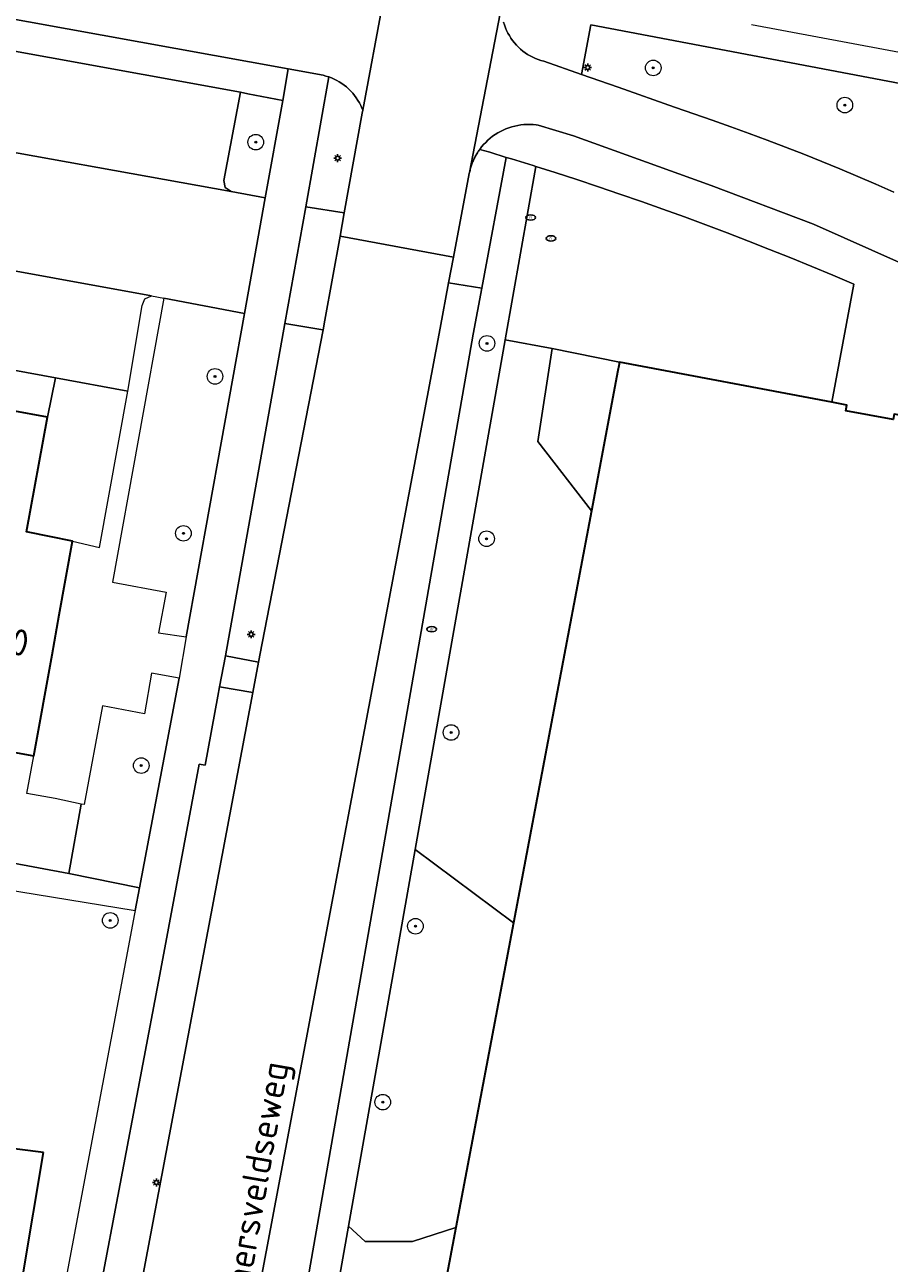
# Model space of a CAD drawing. Header units: metres. Extents: x 152610 to 160096, y 456114 to 462495.
# Tile 332 of 656: x 157608 to 157652, y 459875 to 459938. Entities that reach past the tile are written whole.
import ezdxf
from ezdxf.enums import TextEntityAlignment as Align

# ---------------------------------------------------------------- set-up
doc = ezdxf.new("R2010")
doc.units = ezdxf.units.M
doc.header["$LTSCALE"] = 0.5
doc.layers.get('0').update_dxf_attribs({"linetype": 'CONTINUOUS'})
for name, color, linetype, lineweight in [('B-PV-GR-BEPLANTING_CULTUUR_BODEMBEDEKKER-GV', 251, 'CONTINUOUS', 18), ('B-PV-GR-BEPLANTING_CULTUUR_HEESTERS-GV', 251, 'CONTINUOUS', 18), ('B-PV-GR-BEPLANTING_CULTUUR_VASTE PLANTENVAK-GV', 251, 'CONTINUOUS', 18), ('B-PV-GR-BOOM-S', 251, 'CONTINUOUS', 25), ('B-PV-GR-HAAG-GV', 251, 'CONTINUOUS', 13), ('B-PV-IE-MEUBILAIR-S', 251, 'CONTINUOUS', 25), ('B-PV-OG-BEBOUWING-GV', 6, 'CONTINUOUS', 35), ('B-PV-OG-BEBOUWING-T18', 1, 'CONTINUOUS', 18), ('B-PV-OG-TERREIN_BEGROEID-GV', 251, 'CONTINUOUS', 18), ('B-PV-OG-TOPOGRAFIE-T18', 1, 'CONTINUOUS', 18), ('B-PV-VH-GESLOTENVERHARDING_ASFALT-GV', 251, 'CONTINUOUS', 18), ('B-PV-VH-ONVERHARD_ZAND-GV', 251, 'CONTINUOUS', 18), ('B-PV-VH-OPENVERHARDING_BETONSTRAATSTEEN-GV', 251, 'CONTINUOUS', 18), ('B-PV-VH-OPENVERHARDING_STRAATBAKSTEEN-GV', 251, 'CONTINUOUS', 18), ('B-PV-VH-OPENVERHARDING_TEGEL-GV', 251, 'CONTINUOUS', 18)]:
    doc.layers.add(name, color=color, linetype=linetype, lineweight=lineweight)
doc.styles.add('NLCS-ISO', font='NLCS-ISO.ttf')
doc.styles.add('NLCS-ISO-M750-T18', font='NLCS-ISO.ttf', dxfattribs={"height": 1.35})

# ---------------------------------------------------------------- blocks, each defined once
blk = doc.blocks.new('SIE-MEUBILAIR_PAAL_LICHTMAST-SO')
for points in [[(-0.62, 0), (-1, 0)], [(-0.71, 0.71), (-0.44, 0.44)], [(0, 1), (0, 0.62)], [(0.44, 0.44), (0.71, 0.71)], [(1, 0), (0.62, 0)], [(-0.71, -0.71), (-0.44, -0.44)], [(0, -0.62), (0, -1)], [(0.44, -0.44), (0.71, -0.71)]]:
    blk.add_lwpolyline(points)
blk.add_circle((0, 0), 0.5)
blk = doc.blocks.new('SIE-MEUBILAIR_PUT_RIOOLPUT-SO')
blk.add_ellipse((0, 0), major_axis=(1.25, 0), ratio=0.54)
at = {"style": 'NLCS-ISO'}
blk.add_text('ri', height=0.75, dxfattribs=at).set_placement((-0.04, 0.07), align=Align.MIDDLE_CENTER)
blk = doc.blocks.new('SIE-MEUBILAIR_PUT_DRAINAGEPUT-SO')
blk.add_ellipse((0, 0), major_axis=(1.25, 0), ratio=0.54)
at = {"style": 'NLCS-ISO'}
blk.add_text('dr', height=0.75, dxfattribs=at).set_placement((0.03, 0), align=Align.MIDDLE_CENTER)
blk = doc.blocks.new('SGR-BOOM_GBKN-SO')
at = {"linetype": 'ByBlock', "lineweight": 18}
h = blk.add_hatch(color=0, dxfattribs=at)
h.dxf.hatch_style = 1
edge = h.paths.add_edge_path()
edge.add_arc((0, 0), 0.25, 0, 360)
at = {"color": 0, "linetype": 'ByBlock', "lineweight": 18}
for radius in [2, 0.25]:
    blk.add_circle((0, 0), radius, dxfattribs=at)
at = {"color": 0, "linetype": 'ByBlock', "lineweight": 18, "style": 'NLCS-ISO'}
blk.add_attdef('SOORT', (2.5, 0), '', height=1.5, dxfattribs=at)

msp = doc.modelspace()

# ---------------------------------------------------------------- linework, layer by layer
at = {"layer": 'B-PV-GR-BEPLANTING_CULTUUR_BODEMBEDEKKER-GV', "flags": 128}
msp.add_lwpolyline([(157682.559, 459929.634), (157636.872, 459938.289), (157636.397, 459935.747), (157638.265, 459935.097), (157641.156, 459934.069), (157641.202, 459934.054), (157642.15, 459933.734), (157643.096, 459933.407), (157644.039, 459933.073), (157644.979, 459932.73), (157645.917, 459932.381), (157646.852, 459932.024), (157647.783, 459931.659), (157648.712, 459931.287), (157649.638, 459930.908), (157650.561, 459930.521), (157651.481, 459930.127), (157652.397, 459929.725)], dxfattribs=at)
at = {"layer": 'B-PV-GR-BEPLANTING_CULTUUR_HEESTERS-GV', "flags": 128}
for points in [[(157635.034, 459930.725), (157634.049, 459931.036), (157632.483, 459922.155), (157634.892, 459921.717), (157638.338, 459921.01), (157649.232, 459918.954), (157650.354, 459925.003), (157649.279, 459925.46), (157648.2, 459925.91), (157647.118, 459926.352), (157646.034, 459926.787), (157644.946, 459927.215), (157643.856, 459927.635), (157642.762, 459928.048), (157641.666, 459928.453), (157640.568, 459928.85), (157639.466, 459929.241), (157638.362, 459929.623), (157637.255, 459929.998), (157636.146, 459930.365)], [(157609.431, 459920.208), (157598.35, 459922.24), (157597.529, 459920.04), (157601.54, 459919.56), (157609.01, 459918.19)], [(157638.338, 459921.01), (157634.892, 459921.717), (157634.144, 459916.945), (157636.899, 459913.401), (157638.259, 459920.59), (157638.303, 459920.824)], [(157613.13, 459919.53), (157609.431, 459920.208), (157609.01, 459918.19), (157607.94, 459912.31), (157610.3, 459911.84), (157611.684, 459911.506)], [(157602.59, 459896.22), (157594.902, 459897.563), (157594.503, 459895.998), (157602.499, 459894.703), (157613.508, 459892.92), (157613.726, 459894.075), (157610.1, 459894.82)], [(157632.905, 459892.285), (157627.859, 459896.046), (157624.441, 459876.748), (157625.296, 459875.965), (157627.72, 459875.965), (157629.954, 459876.68)]]:
    msp.add_lwpolyline(points, close=True, dxfattribs=at)
at = {"layer": 'B-PV-GR-BEPLANTING_CULTUUR_VASTE PLANTENVAK-GV', "flags": 128}
for points in [[(157634.892, 459921.717), (157632.483, 459922.155), (157627.859, 459896.046), (157632.905, 459892.285), (157636.899, 459913.401), (157634.144, 459916.945)], [(157625.296, 459875.965), (157624.441, 459876.748), (157621.314, 459859.089), (157626.94, 459860.746), (157629.954, 459876.68), (157627.72, 459875.965)]]:
    msp.add_lwpolyline(points, close=True, dxfattribs=at)
at = {"layer": 'B-PV-GR-HAAG-GV', "flags": 128}
msp.add_lwpolyline([(157632.803, 459931.422), (157632.536, 459931.502), (157631.276, 459924.802), (157630.833, 459922.448), (157619.713, 459858.88), (157616.525, 459840.655), (157617.932, 459840.393), (157619.851, 459851.562), (157621.314, 459859.089), (157624.441, 459876.748), (157627.859, 459896.046), (157632.483, 459922.155), (157634.049, 459931.036), (157633.92, 459931.078)], close=True, dxfattribs=at)
at = {"layer": 'B-PV-OG-BEBOUWING-GV', "flags": 128}
msp.add_lwpolyline([(157656.191, 459874.41), (157656.294, 459874.951), (157657.033, 459878.865), (157657.122, 459879.334), (157657.15, 459879.486), (157659.414, 459891.466), (157661.837, 459904.291), (157663.998, 459915.728), (157664.042, 459915.962), (157664.078, 459916.153), (157653.297, 459918.186), (157652.424, 459918.35), (157652.364, 459918.07), (157649.946, 459918.519), (157649.992, 459918.811), (157649.232, 459918.954), (157638.338, 459921.01), (157638.303, 459920.824), (157638.259, 459920.59), (157636.899, 459913.401), (157632.905, 459892.285), (157629.954, 459876.68), (157626.94, 459860.746)], dxfattribs=at)
for points in [[(157609.01, 459918.19), (157601.54, 459919.56), (157601.498, 459919.324), (157601.062, 459916.882), (157599.85, 459910.1), (157597.47, 459910.53), (157596.843, 459907.056), (157595.69, 459900.66), (157603.14, 459899.3), (157603.58, 459901.7), (157608.31, 459900.84), (157609.245, 459906.009), (157609.618, 459908.07), (157610.3, 459911.84), (157607.94, 459912.31)], [(157608.8, 459880.52), (157605.43, 459880.94), (157604.73, 459876.73), (157599.629, 459877.565), (157597.934, 459867.765), (157603.42, 459866.87), (157604.73, 459874.81), (157607.76, 459874.3)]]:
    msp.add_lwpolyline(points, close=True, dxfattribs=at)
at = {"layer": 'B-PV-OG-TERREIN_BEGROEID-GV', "flags": 128}
for points in [[(157623.566, 459935.571), (157623.432, 459935.621), (157622.25, 459928.96), (157624.226, 459928.651), (157625.145, 459933.764), (157625.174, 459933.919), (157625.135, 459934.019), (157625.074, 459934.157), (157625.005, 459934.292), (157624.929, 459934.422), (157624.846, 459934.549), (157624.757, 459934.67), (157624.662, 459934.788), (157624.56, 459934.899), (157624.453, 459935.005), (157624.34, 459935.106), (157624.222, 459935.2), (157624.099, 459935.288), (157623.972, 459935.369), (157623.84, 459935.443), (157623.705, 459935.511)], [(157619.292, 459934.763), (157618.9, 459934.84), (157618.046, 459930.318), (157618.119, 459929.954), (157618.424, 459929.744), (157620.18, 459929.43), (157621.08, 459934.41)], [(157631.276, 459924.802), (157629.58, 459925.07), (157629.143, 459922.756), (157613.841, 459841.613), (157613.813, 459841.388), (157613.8, 459841.162), (157616.525, 459840.655), (157619.713, 459858.88), (157630.833, 459922.448)], [(157619.11, 459923.51), (157614.98, 459924.29), (157612.35, 459909.74), (157615.1, 459909.23), (157614.71, 459907.14), (157616.13, 459906.93)], [(157623.03, 459922.69), (157621.18, 459922.99), (157618.13, 459905.96), (157619.833, 459905.643), (157620.016, 459906.615), (157623.143, 459922.669)], [(157615.76, 459904.82), (157614.35, 459905.07), (157613.98, 459903), (157611.83, 459903.4), (157610.89, 459898.35), (157610.74, 459898.37), (157610.1, 459894.82), (157613.726, 459894.075)], [(157619.538, 459904.081), (157617.832, 459904.381), (157617.74, 459903.89), (157617.09, 459900.36), (157616.79, 459900.41), (157614.83, 459889.92), (157607.53, 459851.419), (157607.72, 459851.486), (157607.907, 459851.56), (157608.09, 459851.642), (157608.271, 459851.731), (157608.448, 459851.826), (157608.62, 459851.929), (157608.789, 459852.039), (157608.953, 459852.155), (157609.112, 459852.278), (157609.266, 459852.407), (157609.415, 459852.542), (157609.559, 459852.683), (157609.697, 459852.83), (157609.829, 459852.981), (157609.927, 459853.104), (157611.217, 459859.985)]]:
    msp.add_lwpolyline(points, close=True, dxfattribs=at)
at = {"layer": 'B-PV-VH-GESLOTENVERHARDING_ASFALT-GV', "flags": 128}
msp.add_lwpolyline([(157629.829, 459926.386), (157624.013, 459927.465), (157623.238, 459923.157), (157623.143, 459922.669), (157620.016, 459906.615), (157619.833, 459905.643), (157619.538, 459904.081), (157611.217, 459859.985), (157609.927, 459853.104), (157608.001, 459842.838), (157607.799, 459841.763), (157607.5, 459840.201), (157605.54, 459829.948), (157611.506, 459829.146), (157612.12, 459832.413), (157613.841, 459841.613), (157629.143, 459922.756), (157629.58, 459925.07)], close=True, dxfattribs=at)
at = {"layer": 'B-PV-VH-ONVERHARD_ZAND-GV', "flags": 128}
msp.add_lwpolyline([(157632.803, 459931.422), (157632.536, 459931.502), (157631.276, 459924.802), (157630.833, 459922.448), (157619.713, 459858.88), (157616.525, 459840.655), (157617.932, 459840.393), (157619.851, 459851.562), (157621.314, 459859.089), (157624.441, 459876.748), (157627.859, 459896.046), (157632.483, 459922.155), (157634.049, 459931.036), (157633.92, 459931.078)], close=True, dxfattribs=at)
at = {"layer": 'B-PV-VH-OPENVERHARDING_BETONSTRAATSTEEN-GV', "flags": 128}
for points in [[(157632.577, 459940.923), (157626.681, 459942.037), (157626.214, 459939.523), (157625.174, 459933.919), (157625.145, 459933.764), (157624.226, 459928.651), (157624.013, 459927.465), (157629.829, 459926.386), (157630.638, 459930.668), (157630.65, 459930.728), (157632.301, 459939.323), (157632.313, 459939.473), (157632.332, 459939.623), (157632.351, 459939.727), (157632.526, 459940.653)], [(157602.817, 459932.558), (157600.26, 459933), (157599.224, 459927.15), (157614.34, 459924.407), (157614.98, 459924.29), (157619.11, 459923.51), (157620.18, 459929.43), (157618.424, 459929.744), (157603.211, 459932.492)], [(157624.226, 459928.651), (157622.25, 459928.96), (157621.18, 459922.99), (157623.03, 459922.69), (157623.143, 459922.669), (157623.238, 459923.157), (157624.013, 459927.465)]]:
    msp.add_lwpolyline(points, close=True, dxfattribs=at)
for points in [[(157632.301, 459939.323), (157630.65, 459930.728), (157630.662, 459930.781), (157630.675, 459930.834), (157630.688, 459930.887), (157630.702, 459930.939), (157630.718, 459930.991), (157630.734, 459931.043), (157630.751, 459931.094), (157630.769, 459931.145), (157630.788, 459931.196), (157630.807, 459931.247), (157630.828, 459931.297), (157630.837, 459931.318), (157630.849, 459931.347), (157630.872, 459931.396), (157630.895, 459931.445), (157630.919, 459931.494), (157630.944, 459931.542), (157630.97, 459931.59), (157630.996, 459931.637), (157631.024, 459931.684), (157631.052, 459931.73), (157631.081, 459931.776), (157631.111, 459931.821), (157631.142, 459931.866), (157631.173, 459931.91), (157631.269, 459932.035), (157631.37, 459932.155), (157631.478, 459932.27), (157631.591, 459932.379), (157631.71, 459932.482), (157631.834, 459932.579), (157631.963, 459932.67), (157632.096, 459932.754), (157632.233, 459932.831), (157632.374, 459932.901), (157632.519, 459932.963), (157632.666, 459933.019), (157632.816, 459933.067), (157632.968, 459933.107), (157633.122, 459933.139), (157633.277, 459933.163), (157633.434, 459933.18), (157633.591, 459933.188), (157633.748, 459933.189), (157633.906, 459933.181), (157634.062, 459933.166), (157634.174, 459933.15), (157635.989, 459932.603), (157643.044, 459930.053), (157648.28, 459928.076), (157652.847, 459926.039)], [(157652.397, 459929.725), (157651.481, 459930.127), (157650.561, 459930.521), (157649.638, 459930.908), (157648.712, 459931.287), (157647.783, 459931.659), (157646.852, 459932.024), (157645.917, 459932.381), (157644.979, 459932.73), (157644.039, 459933.073), (157643.096, 459933.407), (157642.15, 459933.734), (157641.202, 459934.054), (157641.156, 459934.069), (157638.265, 459935.097), (157636.397, 459935.747), (157634.457, 459936.422), (157634.312, 459936.462), (157634.169, 459936.51), (157634.028, 459936.565), (157633.891, 459936.627), (157633.758, 459936.697), (157633.628, 459936.773), (157633.503, 459936.857), (157633.382, 459936.947), (157633.266, 459937.043), (157633.155, 459937.145), (157633.05, 459937.253), (157632.951, 459937.367), (157632.858, 459937.485), (157632.771, 459937.608), (157632.691, 459937.736), (157632.618, 459937.868), (157632.552, 459938.003), (157632.493, 459938.142), (157632.442, 459938.284), (157632.398, 459938.428)]]:
    msp.add_lwpolyline(points, dxfattribs=at)
at = {"layer": 'B-PV-VH-OPENVERHARDING_STRAATBAKSTEEN-GV', "flags": 128}
for points in [[(157618.9, 459934.84), (157604.111, 459937.515), (157603.211, 459932.492), (157618.424, 459929.744), (157618.119, 459929.954), (157618.046, 459930.318)], [(157614.34, 459924.407), (157599.224, 459927.15), (157599.132, 459926.636), (157598.438, 459922.732), (157598.35, 459922.24), (157609.431, 459920.208), (157613.13, 459919.53), (157613.873, 459923.91), (157614.005, 459924.254)]]:
    msp.add_lwpolyline(points, close=True, dxfattribs=at)
at = {"layer": 'B-PV-VH-OPENVERHARDING_TEGEL-GV', "flags": 128}
for points in [[(157604.111, 459937.515), (157618.9, 459934.84), (157619.292, 459934.763), (157621.08, 459934.41), (157621.343, 459936.029), (157604.25, 459939.12)], [(157604.25, 459939.12), (157621.343, 459936.029), (157623.141, 459935.704), (157623.288, 459935.667), (157623.432, 459935.621), (157623.566, 459935.571), (157623.705, 459935.511), (157623.84, 459935.443), (157623.972, 459935.369), (157624.099, 459935.288), (157624.222, 459935.2), (157624.34, 459935.106), (157624.453, 459935.005), (157624.56, 459934.899), (157624.662, 459934.788), (157624.757, 459934.67), (157624.846, 459934.549), (157624.929, 459934.422), (157625.005, 459934.292), (157625.074, 459934.157), (157625.135, 459934.019), (157625.174, 459933.919), (157626.214, 459939.523)], [(157661.161, 459939.257), (157660.474, 459935.418), (157645.1, 459938.298)], [(157632.398, 459938.428), (157632.442, 459938.284), (157632.493, 459938.142), (157632.552, 459938.003), (157632.618, 459937.868), (157632.691, 459937.736), (157632.771, 459937.608), (157632.858, 459937.485), (157632.951, 459937.367), (157633.05, 459937.253), (157633.155, 459937.145), (157633.266, 459937.043), (157633.382, 459936.947), (157633.503, 459936.857), (157633.628, 459936.773), (157633.758, 459936.697), (157633.891, 459936.627), (157634.028, 459936.565), (157634.169, 459936.51), (157634.312, 459936.462), (157634.457, 459936.422), (157636.397, 459935.747), (157636.872, 459938.289), (157682.559, 459929.634)], [(157607.53, 459851.419), (157614.83, 459889.92), (157616.79, 459900.41), (157617.09, 459900.36), (157617.74, 459903.89), (157617.832, 459904.381), (157618.13, 459905.96), (157621.18, 459922.99), (157622.25, 459928.96), (157623.432, 459935.621), (157623.288, 459935.667), (157623.141, 459935.704), (157621.343, 459936.029), (157621.08, 459934.41), (157620.18, 459929.43), (157619.11, 459923.51), (157616.13, 459906.93), (157615.76, 459904.82), (157613.726, 459894.075), (157613.508, 459892.92), (157613.457, 459892.655), (157613.01, 459890.29), (157606.405, 459855.225)], [(157652.847, 459926.039), (157648.28, 459928.076), (157643.044, 459930.053), (157635.989, 459932.603), (157634.174, 459933.15), (157634.062, 459933.166), (157633.906, 459933.181), (157633.748, 459933.189), (157633.591, 459933.188), (157633.434, 459933.18), (157633.277, 459933.163), (157633.122, 459933.139), (157632.968, 459933.107), (157632.816, 459933.067), (157632.666, 459933.019), (157632.519, 459932.963), (157632.374, 459932.901), (157632.233, 459932.831), (157632.096, 459932.754), (157631.963, 459932.67), (157631.834, 459932.579), (157631.71, 459932.482), (157631.591, 459932.379), (157631.478, 459932.27), (157631.37, 459932.155), (157631.269, 459932.035), (157631.173, 459931.91), (157631.684, 459931.759), (157632.536, 459931.502), (157632.803, 459931.422), (157633.92, 459931.078), (157634.049, 459931.036), (157635.034, 459930.725), (157636.146, 459930.365), (157637.255, 459929.998), (157638.362, 459929.623), (157639.466, 459929.241), (157640.568, 459928.85), (157641.666, 459928.453), (157642.762, 459928.048), (157643.856, 459927.635), (157644.946, 459927.215), (157646.034, 459926.787), (157647.118, 459926.352), (157648.2, 459925.91), (157649.279, 459925.46), (157650.354, 459925.003), (157649.232, 459918.954), (157649.992, 459918.811), (157649.946, 459918.519), (157652.364, 459918.07)]]:
    msp.add_lwpolyline(points, dxfattribs=at)
for points in [[(157631.684, 459931.759), (157631.173, 459931.91), (157631.142, 459931.866), (157631.111, 459931.821), (157631.081, 459931.776), (157631.052, 459931.73), (157631.024, 459931.684), (157630.996, 459931.637), (157630.97, 459931.59), (157630.944, 459931.542), (157630.919, 459931.494), (157630.895, 459931.445), (157630.872, 459931.396), (157630.849, 459931.347), (157630.837, 459931.318), (157630.828, 459931.297), (157630.807, 459931.247), (157630.788, 459931.196), (157630.769, 459931.145), (157630.751, 459931.094), (157630.734, 459931.043), (157630.718, 459930.991), (157630.702, 459930.939), (157630.688, 459930.887), (157630.675, 459930.834), (157630.662, 459930.781), (157630.65, 459930.728), (157630.638, 459930.668), (157629.829, 459926.386), (157629.58, 459925.07), (157631.276, 459924.802), (157632.536, 459931.502)], [(157619.833, 459905.643), (157618.13, 459905.96), (157617.832, 459904.381), (157619.538, 459904.081)], [(157610.74, 459898.37), (157609.4, 459898.65), (157607.96, 459898.92), (157608.31, 459900.84), (157603.58, 459901.7), (157603.14, 459899.3), (157602.59, 459896.22), (157610.1, 459894.82)]]:
    msp.add_lwpolyline(points, close=True, dxfattribs=at)

# ---------------------------------------------------------------- block references
at = {"layer": 'B-PV-GR-BOOM-S', "xscale": 0.2, "yscale": 0.2, "zscale": 0.2}
for p in [(157640.07, 459936.084), (157649.891, 459934.177), (157619.69, 459932.28), (157631.545, 459921.972), (157617.6, 459920.28), (157615.98, 459912.24), (157631.526, 459911.962), (157629.702, 459902.037), (157613.82, 459900.34), (157612.23, 459892.41), (157627.878, 459892.112), (157626.2, 459883.1)]:
    msp.add_blockref('SGR-BOOM_GBKN-SO', p, dxfattribs=at)
at = {"layer": 'B-PV-IE-MEUBILAIR-S', "xscale": 0.2, "yscale": 0.2, "zscale": 0.2}
for name, p in [('SIE-MEUBILAIR_PAAL_LICHTMAST-SO', (157636.711, 459936.105)), ('SIE-MEUBILAIR_PAAL_LICHTMAST-SO', (157623.887, 459931.459)), ('SIE-MEUBILAIR_PUT_RIOOLPUT-SO', (157633.785, 459928.419)), ('SIE-MEUBILAIR_PUT_RIOOLPUT-SO', (157634.826, 459927.351)), ('SIE-MEUBILAIR_PUT_DRAINAGEPUT-SO', (157628.714, 459907.328)), ('SIE-MEUBILAIR_PAAL_LICHTMAST-SO', (157619.453, 459907.065)), ('SIE-MEUBILAIR_PAAL_LICHTMAST-SO', (157614.593, 459878.985))]:
    msp.add_blockref(name, p, dxfattribs=at)

# ---------------------------------------------------------------- texts
at = {"layer": 'B-PV-OG-BEBOUWING-T18', "style": 'NLCS-ISO-M750-T18'}
msp.add_text('100', height=1.35, rotation=349.7, dxfattribs=at).set_placement((157606.845, 459906.785), align=Align.MIDDLE)
at = {"layer": 'B-PV-OG-TOPOGRAFIE-T18', "style": 'NLCS-ISO-M750-T18'}
msp.add_text('Hamersveldseweg', height=1.35, rotation=80.1, dxfattribs=at).set_placement((157619.721, 459878.272), align=Align.MIDDLE)

doc.saveas('drawing.dxf')
